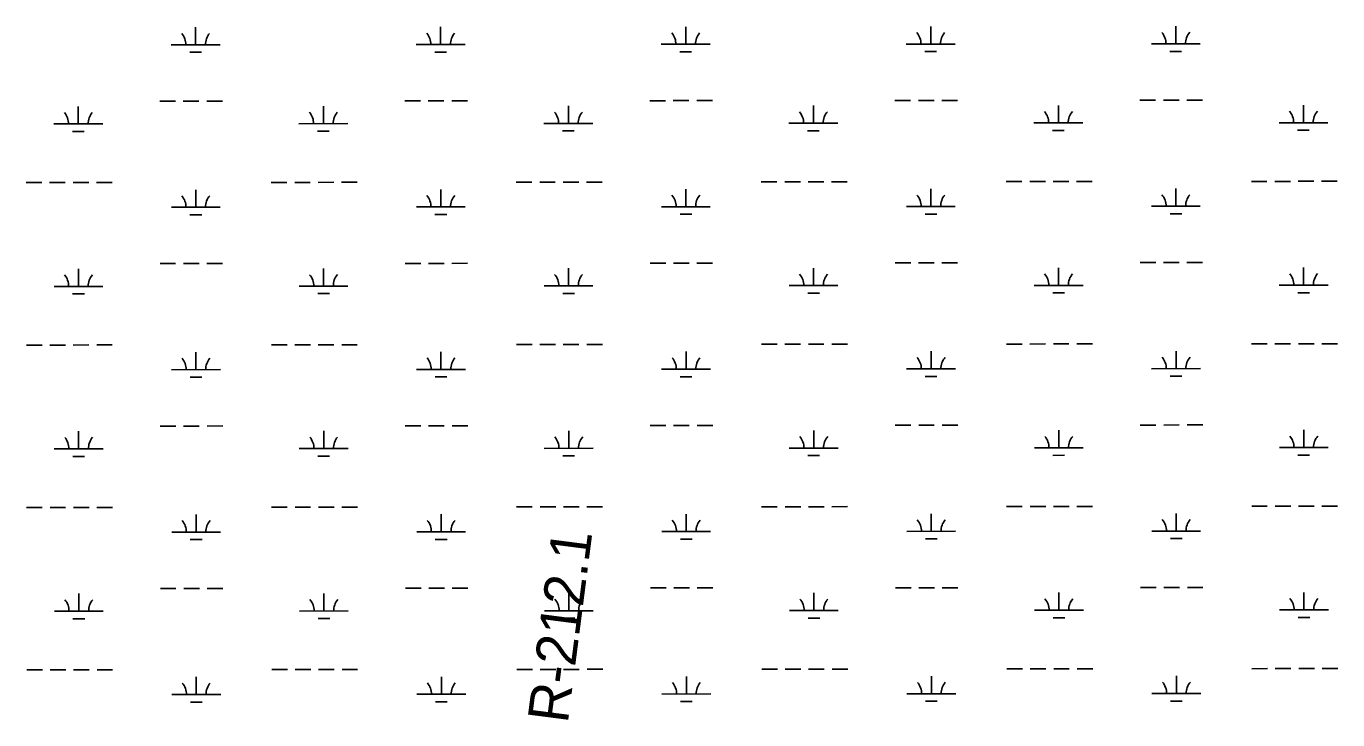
# Model space of a CAD drawing. Extents: x 3297753 to 3335611, y 652252 to 677623.
# Drawn here: x 3328465 to 3331152, y 663141 to 664561 of the extents above; entities that cross this region are included whole.
import ezdxf

# ---------------------------------------------------------------- set-up
doc = ezdxf.new("R2010")
doc.units = 0
doc.layers.add('V-RIVR-RANG-IDEN', color=7, linetype='Continuous')
doc.layers.add('V-WETL-SWMP', color=7, linetype='Continuous')

msp = doc.modelspace()

# ---------------------------------------------------------------- linework, layer by layer
at = {"layer": 'V-WETL-SWMP'}
for p, q in [((3328812.5, 664523.4), (3328812.5, 664559.4)), ((3329314.4, 664523.9), (3329314.4, 664559.9)), ((3329816.3, 664524.4), (3329816.3, 664560.4)), ((3330318.2, 664524.9), (3330318.2, 664560.9)), ((3330820.2, 664525.4), (3330820.1, 664561.4)), ((3328762.5, 664523.3), (3328862.5, 664523.4)), ((3329264.4, 664523.9), (3329364.4, 664524)), ((3329766.3, 664524.4), (3329866.3, 664524.5)), ((3330268.2, 664524.9), (3330368.2, 664525)), ((3330770.2, 664525.4), (3330870.2, 664525.5)), ((3328800.5, 664508), (3328824.5, 664508)), ((3329302.4, 664508.5), (3329326.4, 664508.5)), ((3329804.4, 664509), (3329828.4, 664509)), ((3330306.3, 664509.5), (3330330.3, 664509.5)), ((3330808.2, 664510), (3330832.2, 664510)), ((3328572.2, 664361.3), (3328572.2, 664397.3)), ((3328739.2, 664407.9), (3328771.2, 664407.9)), ((3328787.2, 664407.9), (3328819.2, 664408)), ((3328835.2, 664408), (3328867.2, 664408)), ((3329074.1, 664361.8), (3329074.1, 664397.8)), ((3329241.1, 664408.4), (3329273.1, 664408.4)), ((3329289.1, 664408.4), (3329321.1, 664408.5)), ((3329337.1, 664408.5), (3329369.1, 664408.5)), ((3329576, 664362.3), (3329576, 664398.3)), ((3329743, 664408.9), (3329775, 664408.9)), ((3329791, 664409), (3329823, 664409)), ((3329839, 664409), (3329871, 664409)), ((3330077.9, 664362.8), (3330077.9, 664398.8)), ((3330245, 664409.4), (3330277, 664409.5)), ((3330293, 664409.5), (3330325, 664409.5)), ((3330341, 664409.5), (3330373, 664409.6)), ((3330579.8, 664363.3), (3330579.8, 664399.3)), ((3330746.9, 664409.9), (3330778.9, 664410)), ((3330794.9, 664410), (3330826.9, 664410)), ((3330842.9, 664410), (3330874.9, 664410.1)), ((3331081.8, 664363.8), (3331081.7, 664399.8)), ((3328522.2, 664361.2), (3328622.2, 664361.3)), ((3329024.1, 664361.7), (3329124.1, 664361.9)), ((3329526, 664362.3), (3329626, 664362.4)), ((3330027.9, 664362.8), (3330127.9, 664362.9)), ((3330529.8, 664363.3), (3330629.8, 664363.4)), ((3331031.8, 664363.8), (3331131.8, 664363.9)), ((3328560.2, 664345.8), (3328584.2, 664345.9)), ((3329062.1, 664346.4), (3329086.1, 664346.4)), ((3329564, 664346.9), (3329588, 664346.9)), ((3330066, 664347.4), (3330090, 664347.4)), ((3330567.9, 664347.9), (3330591.9, 664347.9)), ((3331069.8, 664348.4), (3331093.8, 664348.4)), ((3328465.5, 664241.1), (3328497.5, 664241.1)), ((3328513.5, 664241.2), (3328545.5, 664241.2)), ((3328561.5, 664241.2), (3328593.5, 664241.2)), ((3328609.5, 664241.3), (3328641.5, 664241.3)), ((3328812.9, 664190.7), (3328812.8, 664226.7)), ((3328967.4, 664241.6), (3328999.4, 664241.7)), ((3329015.4, 664241.7), (3329047.4, 664241.7)), ((3329063.4, 664241.7), (3329095.4, 664241.8)), ((3329111.4, 664241.8), (3329143.4, 664241.8)), ((3329314.8, 664191.2), (3329314.7, 664227.2)), ((3329469.3, 664242.1), (3329501.3, 664242.2)), ((3329517.3, 664242.2), (3329549.3, 664242.2)), ((3329565.3, 664242.2), (3329597.3, 664242.3)), ((3329613.3, 664242.3), (3329645.3, 664242.3)), ((3329816.7, 664191.7), (3329816.6, 664227.7)), ((3329971.2, 664242.6), (3330003.2, 664242.7)), ((3330019.2, 664242.7), (3330051.2, 664242.7)), ((3330067.2, 664242.7), (3330099.2, 664242.8)), ((3330115.2, 664242.8), (3330147.2, 664242.8)), ((3330318.6, 664192.3), (3330318.5, 664228.3)), ((3330473.1, 664243.2), (3330505.1, 664243.2)), ((3330521.1, 664243.2), (3330553.1, 664243.2)), ((3330569.1, 664243.3), (3330601.1, 664243.3)), ((3330617.1, 664243.3), (3330649.1, 664243.3)), ((3330820.5, 664192.8), (3330820.5, 664228.8)), ((3330975, 664243.7), (3331007, 664243.7)), ((3331023, 664243.7), (3331055, 664243.7)), ((3331071, 664243.8), (3331103, 664243.8)), ((3331119, 664243.8), (3331151, 664243.8)), ((3328762.9, 664190.7), (3328862.9, 664190.8)), ((3328800.9, 664175.3), (3328824.9, 664175.3)), ((3329264.8, 664191.2), (3329364.8, 664191.3)), ((3329302.8, 664175.8), (3329326.8, 664175.8)), ((3329766.7, 664191.7), (3329866.7, 664191.8)), ((3329804.7, 664176.3), (3329828.7, 664176.3)), ((3330268.6, 664192.2), (3330368.6, 664192.3)), ((3330306.6, 664176.8), (3330330.6, 664176.8)), ((3330770.5, 664192.7), (3330870.5, 664192.8)), ((3330808.5, 664177.3), (3330832.5, 664177.3)), ((3328572.6, 664028.6), (3328572.5, 664064.6)), ((3328739.6, 664075.2), (3328771.6, 664075.2)), ((3328787.6, 664075.3), (3328819.6, 664075.3)), ((3328835.6, 664075.3), (3328867.6, 664075.3)), ((3329074.5, 664029.1), (3329074.4, 664065.1)), ((3329241.5, 664075.7), (3329273.5, 664075.8)), ((3329289.5, 664075.8), (3329321.5, 664075.8)), ((3329337.5, 664075.8), (3329369.5, 664075.9)), ((3329576.4, 664029.6), (3329576.3, 664065.6)), ((3329743.4, 664076.2), (3329775.4, 664076.3)), ((3329791.4, 664076.3), (3329823.4, 664076.3)), ((3329839.4, 664076.3), (3329871.4, 664076.4)), ((3330078.3, 664030.1), (3330078.2, 664066.1)), ((3330245.3, 664076.7), (3330277.3, 664076.8)), ((3330293.3, 664076.8), (3330325.3, 664076.8)), ((3330341.3, 664076.8), (3330373.3, 664076.9)), ((3330580.2, 664030.7), (3330580.2, 664066.7)), ((3330747.2, 664077.3), (3330779.2, 664077.3)), ((3330795.2, 664077.3), (3330827.2, 664077.3)), ((3330843.2, 664077.4), (3330875.2, 664077.4)), ((3331082.1, 664031.2), (3331082.1, 664067.2)), ((3328522.6, 664028.6), (3328622.6, 664028.7)), ((3328560.6, 664013.2), (3328584.6, 664013.2)), ((3329024.5, 664029.1), (3329124.5, 664029.2)), ((3329062.5, 664013.7), (3329086.5, 664013.7)), ((3329526.4, 664029.6), (3329626.4, 664029.7)), ((3329564.4, 664014.2), (3329588.4, 664014.2)), ((3330028.3, 664030.1), (3330128.3, 664030.2)), ((3330066.3, 664014.7), (3330090.3, 664014.7)), ((3330530.2, 664030.6), (3330630.2, 664030.7)), ((3330568.2, 664015.2), (3330592.2, 664015.2)), ((3331032.1, 664031.1), (3331132.1, 664031.2)), ((3331070.1, 664015.7), (3331094.1, 664015.7)), ((3328465.8, 663908.4), (3328497.8, 663908.5)), ((3328513.8, 663908.5), (3328545.8, 663908.5)), ((3328561.8, 663908.5), (3328593.8, 663908.6)), ((3328609.8, 663908.6), (3328641.8, 663908.6)), ((3328967.7, 663908.9), (3328999.7, 663909)), ((3329015.7, 663909), (3329047.7, 663909)), ((3329063.7, 663909), (3329095.7, 663909.1)), ((3329111.7, 663909.1), (3329143.7, 663909.1)), ((3329469.6, 663909.5), (3329501.6, 663909.5)), ((3329517.6, 663909.5), (3329549.6, 663909.5)), ((3329565.6, 663909.6), (3329597.6, 663909.6)), ((3329613.6, 663909.6), (3329645.6, 663909.6)), ((3329971.6, 663910), (3330003.6, 663910)), ((3330019.6, 663910), (3330051.6, 663910)), ((3330067.6, 663910.1), (3330099.6, 663910.1)), ((3330115.6, 663910.1), (3330147.6, 663910.1)), ((3330473.5, 663910.5), (3330505.5, 663910.5)), ((3330521.5, 663910.5), (3330553.5, 663910.6)), ((3330569.5, 663910.6), (3330601.5, 663910.6)), ((3330617.5, 663910.6), (3330649.5, 663910.7)), ((3330975.4, 663911), (3331007.4, 663911)), ((3331023.4, 663911), (3331055.4, 663911.1)), ((3331071.4, 663911.1), (3331103.4, 663911.1)), ((3331119.4, 663911.1), (3331151.4, 663911.2)), ((3328813.2, 663858), (3328813.2, 663894)), ((3329315.1, 663858.6), (3329315.1, 663894.6)), ((3329817, 663859.1), (3329817, 663895.1)), ((3330318.9, 663859.6), (3330318.9, 663895.6)), ((3330820.8, 663860.1), (3330820.8, 663896.1)), ((3328763.2, 663858), (3328863.2, 663858.1)), ((3329265.1, 663858.5), (3329365.1, 663858.6)), ((3329767, 663859), (3329867, 663859.1)), ((3330268.9, 663859.5), (3330368.9, 663859.6)), ((3330770.8, 663860), (3330870.8, 663860.1)), ((3328801.2, 663842.6), (3328825.2, 663842.6)), ((3329303.1, 663843.1), (3329327.1, 663843.1)), ((3329805, 663843.6), (3329829, 663843.6)), ((3330306.9, 663844.1), (3330330.9, 663844.2)), ((3330808.8, 663844.6), (3330832.8, 663844.7)), ((3328739.9, 663742.5), (3328771.9, 663742.6)), ((3328787.9, 663742.6), (3328819.9, 663742.6)), ((3328835.9, 663742.6), (3328867.9, 663742.7)), ((3329241.8, 663743.1), (3329273.8, 663743.1)), ((3329289.8, 663743.1), (3329321.8, 663743.1)), ((3329337.8, 663743.1), (3329369.8, 663743.2)), ((3329743.7, 663743.6), (3329775.7, 663743.6)), ((3329791.7, 663743.6), (3329823.7, 663743.6)), ((3329839.7, 663743.7), (3329871.7, 663743.7)), ((3330245.6, 663744.1), (3330277.6, 663744.1)), ((3330293.6, 663744.1), (3330325.6, 663744.2)), ((3330341.6, 663744.2), (3330373.6, 663744.2)), ((3330747.5, 663744.6), (3330779.5, 663744.6)), ((3330795.5, 663744.6), (3330827.5, 663744.7)), ((3330843.5, 663744.7), (3330875.5, 663744.7)), ((3328572.9, 663695.9), (3328572.9, 663731.9)), ((3329074.8, 663696.5), (3329074.8, 663732.5)), ((3329576.7, 663697), (3329576.7, 663733)), ((3330078.6, 663697.5), (3330078.6, 663733.5)), ((3330580.5, 663698), (3330580.5, 663734)), ((3331082.4, 663698.5), (3331082.4, 663734.5)), ((3328522.9, 663695.9), (3328622.9, 663696)), ((3329024.8, 663696.4), (3329124.8, 663696.5)), ((3329526.7, 663696.9), (3329626.7, 663697)), ((3330028.6, 663697.4), (3330128.6, 663697.5)), ((3330530.5, 663697.9), (3330630.5, 663698)), ((3331032.4, 663698.4), (3331132.4, 663698.5)), ((3328560.9, 663680.5), (3328584.9, 663680.5)), ((3329062.8, 663681), (3329086.8, 663681)), ((3329564.7, 663681.5), (3329588.7, 663681.5)), ((3330066.6, 663682), (3330090.6, 663682.1)), ((3330568.5, 663682.5), (3330592.5, 663682.6)), ((3331070.4, 663683), (3331094.4, 663683.1)), ((3328466.2, 663575.8), (3328498.2, 663575.8)), ((3328514.2, 663575.8), (3328546.2, 663575.8)), ((3328562.2, 663575.9), (3328594.2, 663575.9)), ((3328610.2, 663575.9), (3328642.2, 663575.9)), ((3328813.5, 663525.4), (3328813.5, 663561.4)), ((3328968.1, 663576.3), (3329000.1, 663576.3)), ((3329016.1, 663576.3), (3329048.1, 663576.4)), ((3329064.1, 663576.4), (3329096.1, 663576.4)), ((3329112.1, 663576.4), (3329144.1, 663576.4)), ((3329315.4, 663525.9), (3329315.4, 663561.9)), ((3329470, 663576.8), (3329502, 663576.8)), ((3329518, 663576.8), (3329550, 663576.9)), ((3329566, 663576.9), (3329598, 663576.9)), ((3329614, 663576.9), (3329646, 663577)), ((3329817.4, 663526.4), (3329817.3, 663562.4)), ((3329971.9, 663577.3), (3330003.9, 663577.3)), ((3330019.9, 663577.3), (3330051.9, 663577.4)), ((3330067.9, 663577.4), (3330099.9, 663577.4)), ((3330115.9, 663577.4), (3330147.9, 663577.5)), ((3330319.3, 663526.9), (3330319.2, 663562.9)), ((3330473.8, 663577.8), (3330505.8, 663577.8)), ((3330521.8, 663577.9), (3330553.8, 663577.9)), ((3330569.8, 663577.9), (3330601.8, 663577.9)), ((3330617.8, 663577.9), (3330649.8, 663578)), ((3330821.2, 663527.4), (3330821.1, 663563.4)), ((3330975.7, 663578.3), (3331007.7, 663578.3)), ((3331023.7, 663578.4), (3331055.7, 663578.4)), ((3331071.7, 663578.4), (3331103.7, 663578.4)), ((3331119.7, 663578.5), (3331151.7, 663578.5)), ((3328763.5, 663525.3), (3328863.5, 663525.4)), ((3329265.4, 663525.8), (3329365.4, 663525.9)), ((3329767.4, 663526.3), (3329867.4, 663526.4)), ((3330269.3, 663526.9), (3330369.3, 663527)), ((3330771.2, 663527.4), (3330871.2, 663527.5)), ((3328801.6, 663509.9), (3328825.6, 663510)), ((3329303.5, 663510.4), (3329327.5, 663510.5)), ((3329805.4, 663510.9), (3329829.4, 663511)), ((3330307.3, 663511.5), (3330331.3, 663511.5)), ((3330809.2, 663512), (3330833.2, 663512)), ((3328573.2, 663363.3), (3328573.2, 663399.3)), ((3328740.2, 663409.9), (3328772.2, 663409.9)), ((3328788.2, 663409.9), (3328820.2, 663409.9)), ((3328836.2, 663410), (3328868.2, 663410)), ((3329075.1, 663363.8), (3329075.1, 663399.8)), ((3329242.2, 663410.4), (3329274.2, 663410.4)), ((3329290.2, 663410.4), (3329322.2, 663410.5)), ((3329338.2, 663410.5), (3329370.2, 663410.5)), ((3329577, 663364.3), (3329577, 663400.3)), ((3329744.1, 663410.9), (3329776.1, 663410.9)), ((3329792.1, 663410.9), (3329824.1, 663411)), ((3329840.1, 663411), (3329872.1, 663411)), ((3330079, 663364.8), (3330078.9, 663400.8)), ((3330246, 663411.4), (3330278, 663411.4)), ((3330294, 663411.4), (3330326, 663411.5)), ((3330342, 663411.5), (3330374, 663411.5)), ((3330580.9, 663365.3), (3330580.8, 663401.3)), ((3330747.9, 663411.9), (3330779.9, 663411.9)), ((3330795.9, 663412), (3330827.9, 663412)), ((3330843.9, 663412), (3330875.9, 663412)), ((3331082.8, 663365.8), (3331082.7, 663401.8)), ((3329527, 663364.2), (3329627, 663364.3)), ((3330029, 663364.7), (3330129, 663364.8)), ((3330530.9, 663365.3), (3330630.9, 663365.4)), ((3331032.8, 663365.8), (3331132.8, 663365.9)), ((3328523.2, 663363.2), (3328623.2, 663363.3)), ((3328561.2, 663347.8), (3328585.2, 663347.8)), ((3329025.1, 663363.7), (3329125.1, 663363.8)), ((3329063.2, 663348.3), (3329087.2, 663348.4)), ((3329565.1, 663348.8), (3329589.1, 663348.9)), ((3330067, 663349.4), (3330091, 663349.4)), ((3330568.9, 663349.9), (3330592.9, 663349.9)), ((3331070.8, 663350.4), (3331094.8, 663350.4)), ((3328466.5, 663243.1), (3328498.5, 663243.1)), ((3328514.5, 663243.1), (3328546.5, 663243.2)), ((3328562.5, 663243.2), (3328594.5, 663243.2)), ((3328610.5, 663243.2), (3328642.5, 663243.3)), ((3328968.4, 663243.6), (3329000.4, 663243.6)), ((3329016.4, 663243.6), (3329048.4, 663243.7)), ((3329064.4, 663243.7), (3329096.4, 663243.7)), ((3329112.4, 663243.7), (3329144.4, 663243.8)), ((3329470.3, 663244.1), (3329502.3, 663244.1)), ((3329518.3, 663244.2), (3329550.3, 663244.2)), ((3329566.3, 663244.2), (3329598.3, 663244.2)), ((3329614.3, 663244.3), (3329646.3, 663244.3)), ((3329817.7, 663193.7), (3329817.7, 663229.7)), ((3329972.2, 663244.6), (3330004.2, 663244.6)), ((3330020.2, 663244.7), (3330052.2, 663244.7)), ((3330068.2, 663244.7), (3330100.2, 663244.7)), ((3330116.2, 663244.8), (3330148.2, 663244.8)), ((3330319.6, 663194.2), (3330319.6, 663230.2)), ((3330474.1, 663245.1), (3330506.1, 663245.2)), ((3330522.1, 663245.2), (3330554.1, 663245.2)), ((3330570.1, 663245.2), (3330602.1, 663245.3)), ((3330618.1, 663245.3), (3330650.1, 663245.3)), ((3330821.5, 663194.7), (3330821.5, 663230.7)), ((3330976.1, 663245.6), (3331008.1, 663245.7)), ((3331024.1, 663245.7), (3331056.1, 663245.7)), ((3331072.1, 663245.7), (3331104.1, 663245.8)), ((3331120.1, 663245.8), (3331152.1, 663245.8)), ((3328813.9, 663192.7), (3328813.8, 663228.7)), ((3329315.8, 663193.2), (3329315.8, 663229.2)), ((3328763.9, 663192.6), (3328863.9, 663192.7)), ((3328801.9, 663177.3), (3328825.9, 663177.3)), ((3329265.8, 663193.2), (3329365.8, 663193.3)), ((3329303.8, 663177.8), (3329327.8, 663177.8)), ((3329767.7, 663193.7), (3329867.7, 663193.8)), ((3329805.7, 663178.3), (3329829.7, 663178.3)), ((3330269.6, 663194.2), (3330369.6, 663194.3)), ((3330307.6, 663178.8), (3330331.6, 663178.8)), ((3330771.5, 663194.7), (3330871.5, 663194.8)), ((3330809.5, 663179.3), (3330833.5, 663179.3))]:
    msp.add_line(p, q, dxfattribs=at)
for centre, start, end in [((3328757.3, 664523.8), 359.2865, 40.8301), ((3328867.8, 664523.9), 139.2865, 180.8301), ((3329259.2, 664524.3), 359.2865, 40.8301), ((3329369.7, 664524.4), 139.2865, 180.8301), ((3329761.1, 664524.8), 359.2865, 40.8301), ((3329871.6, 664524.9), 139.2865, 180.8301), ((3330263, 664525.3), 359.2865, 40.8301), ((3330373.5, 664525.5), 139.2865, 180.8301), ((3330764.9, 664525.9), 359.2865, 40.8301), ((3330875.4, 664526), 139.2865, 180.8301), ((3329018.9, 664362.2), 359.2865, 40.8301), ((3329129.4, 664362.3), 139.2865, 180.8301), ((3329520.8, 664362.7), 359.2865, 40.8301), ((3329631.3, 664362.8), 139.2865, 180.8301), ((3330022.7, 664363.2), 359.2865, 40.8301), ((3330133.2, 664363.4), 139.2865, 180.8301), ((3330524.6, 664363.8), 359.2865, 40.8301), ((3330635.1, 664363.9), 139.2865, 180.8301), ((3331026.5, 664364.3), 359.2865, 40.8301), ((3331137, 664364.4), 139.2865, 180.8301), ((3328517, 664361.7), 359.2865, 40.8301), ((3328627.5, 664361.8), 139.2865, 180.8301), ((3328757.6, 664191.1), 359.2865, 40.8301), ((3328868.1, 664191.3), 139.2865, 180.8301), ((3329259.5, 664191.7), 359.2865, 40.8301), ((3329370, 664191.8), 139.2865, 180.8301), ((3329761.4, 664192.2), 359.2865, 40.8301), ((3329871.9, 664192.3), 139.2865, 180.8301), ((3330263.3, 664192.7), 359.2865, 40.8301), ((3330373.8, 664192.8), 139.2865, 180.8301), ((3330765.3, 664193.2), 359.2865, 40.8301), ((3330875.7, 664193.3), 139.2865, 180.8301), ((3328517.3, 664029), 359.2865, 40.8301), ((3328627.8, 664029.1), 139.2865, 180.8301), ((3329019.2, 664029.5), 359.2865, 40.8301), ((3329129.7, 664029.7), 139.2865, 180.8301), ((3329521.1, 664030.1), 359.2865, 40.8301), ((3329631.6, 664030.2), 139.2865, 180.8301), ((3330023, 664030.6), 359.2865, 40.8301), ((3330133.5, 664030.7), 139.2865, 180.8301), ((3330524.9, 664031.1), 359.2865, 40.8301), ((3330635.4, 664031.2), 139.2865, 180.8301), ((3331026.9, 664031.6), 359.2865, 40.8301), ((3331137.3, 664031.7), 139.2865, 180.8301), ((3328758, 663858.5), 359.2865, 40.8301), ((3328868.4, 663858.6), 139.2865, 180.8301), ((3329259.9, 663859), 359.2865, 40.8301), ((3329370.4, 663859.1), 139.2865, 180.8301), ((3329761.8, 663859.5), 359.2865, 40.8301), ((3329872.3, 663859.6), 139.2865, 180.8301), ((3330263.7, 663860), 359.2865, 40.8301), ((3330374.2, 663860.1), 139.2865, 180.8301), ((3330765.6, 663860.5), 359.2865, 40.8301), ((3330876.1, 663860.6), 139.2865, 180.8301), ((3328517.7, 663696.4), 359.2865, 40.8301), ((3328628.1, 663696.5), 139.2865, 180.8301), ((3329019.6, 663696.9), 359.2865, 40.8301), ((3329130, 663697), 139.2865, 180.8301), ((3329521.5, 663697.4), 359.2865, 40.8301), ((3329632, 663697.5), 139.2865, 180.8301), ((3330023.4, 663697.9), 359.2865, 40.8301), ((3330133.9, 663698), 139.2865, 180.8301), ((3330525.3, 663698.4), 359.2865, 40.8301), ((3330635.8, 663698.5), 139.2865, 180.8301), ((3331027.2, 663698.9), 359.2865, 40.8301), ((3331137.7, 663699), 139.2865, 180.8301), ((3328758.3, 663525.8), 359.2865, 40.8301), ((3328868.8, 663525.9), 139.2865, 180.8301), ((3329260.2, 663526.3), 359.2865, 40.8301), ((3329370.7, 663526.4), 139.2865, 180.8301), ((3329762.1, 663526.8), 359.2865, 40.8301), ((3329872.6, 663526.9), 139.2865, 180.8301), ((3330264, 663527.3), 359.2865, 40.8301), ((3330374.5, 663527.4), 139.2865, 180.8301), ((3330765.9, 663527.8), 359.2865, 40.8301), ((3330876.4, 663527.9), 139.2865, 180.8301), ((3328518, 663363.7), 359.2865, 40.8301), ((3328628.5, 663363.8), 139.2865, 180.8301), ((3329019.9, 663364.2), 359.2865, 40.8301), ((3329130.4, 663364.3), 139.2865, 180.8301), ((3329521.8, 663364.7), 359.2865, 40.8301), ((3329632.3, 663364.8), 139.2865, 180.8301), ((3330023.7, 663365.2), 359.2865, 40.8301), ((3330134.2, 663365.3), 139.2865, 180.8301), ((3330525.6, 663365.7), 359.2865, 40.8301), ((3330636.1, 663365.8), 139.2865, 180.8301), ((3331027.5, 663366.2), 359.2865, 40.8301), ((3331138, 663366.3), 139.2865, 180.8301), ((3328758.6, 663193.1), 359.2865, 40.8301), ((3328869.1, 663193.2), 139.2865, 180.8301), ((3329260.5, 663193.6), 359.2865, 40.8301), ((3329371, 663193.7), 139.2865, 180.8301), ((3329762.5, 663194.1), 359.2865, 40.8301), ((3329872.9, 663194.2), 139.2865, 180.8301), ((3330264.4, 663194.6), 359.2865, 40.8301), ((3330374.8, 663194.8), 139.2865, 180.8301), ((3330766.3, 663195.2), 359.2865, 40.8301), ((3330876.8, 663195.3), 139.2865, 180.8301)]:
    msp.add_arc(centre, 35.2, start, end, dxfattribs=at)

# ---------------------------------------------------------------- texts
at = {"layer": 'V-RIVR-RANG-IDEN'}
msp.add_text('R-212.1', height=83, rotation=82.6435, dxfattribs=at).set_placement((3329574.6, 663131.9))

doc.saveas('drawing.dxf')
